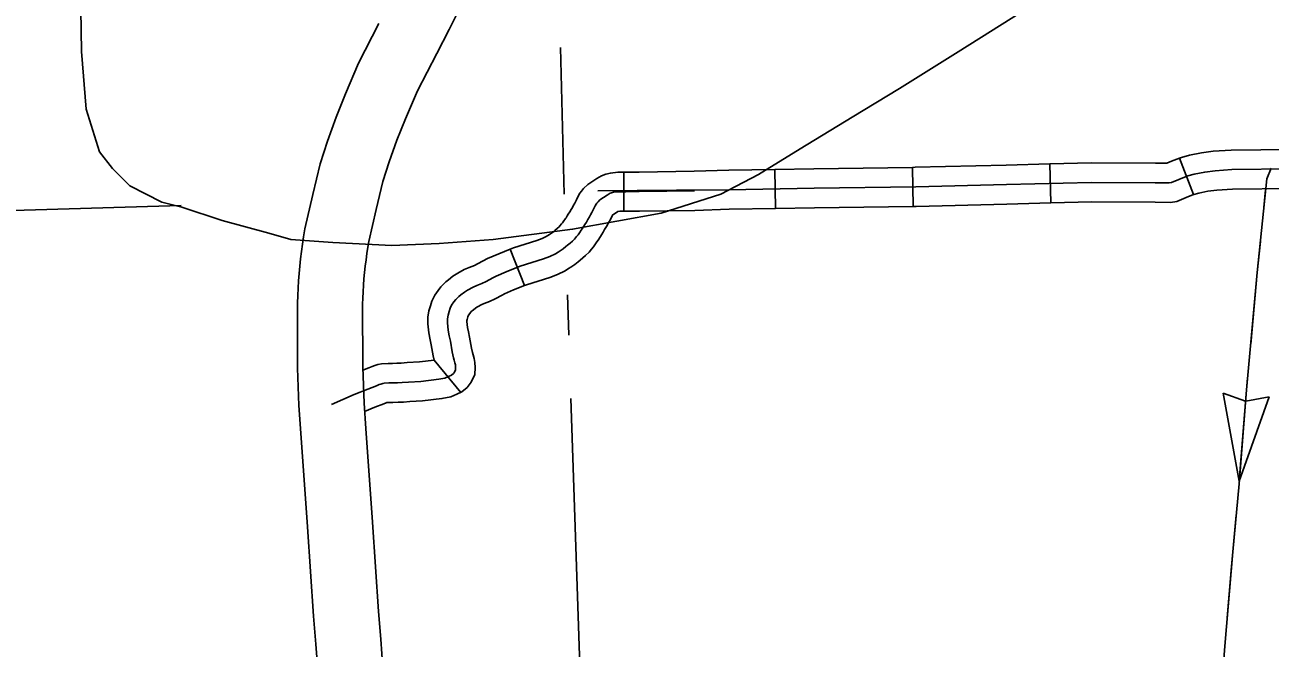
# Model space of a CAD drawing. Extents: x 1720274 to 1751788, y 372074 to 391887.
# Drawn here: x 1731450 to 1732205, y 375813 to 376192 of the extents above; entities that cross this region are included whole.
import ezdxf

# ---------------------------------------------------------------- set-up
doc = ezdxf.new("R2010")
doc.units = 0
for name, color, linetype in [('Level 10', 7, 'Continuous'), ('Level 32', 7, 'Continuous'), ('Level 43', 7, 'Continuous'), ('Level 5', 7, 'Continuous')]:
    doc.layers.add(name, color=color, linetype=linetype)

msp = doc.modelspace()

# ---------------------------------------------------------------- linework, layer by layer
at = {"layer": 'Level 10'}
for points in [[(1731655.28, 375961.9), (1731654.5, 375983.91), (1731654.42, 376022.07), (1731654.54, 376025.77), (1731654.72, 376029.66), (1731654.96, 376033.54), (1731655.26, 376037.42), (1731655.61, 376041.3), (1731656.02, 376045.17), (1731656.49, 376049.03), (1731657.01, 376052.89), (1731657.59, 376056.73), (1731658.15, 376060.13), (1731662.59, 376079.52), (1731666.79, 376096.58), (1731670.62, 376108.54), (1731675.27, 376121.71), (1731680.44, 376134.6), (1731687.78, 376151.55), (1731699.36, 376174.34), (1731706.94, 376188.77), (1731714.92, 376204.98)], [(1731664.27, 376192.48), (1731652.01, 376168.36), (1731643.98, 376149.81), (1731638.31, 376135.66), (1731633.18, 376121.15), (1731628.76, 376107.33), (1731624.16, 376088.65), (1731619.38, 376067.76), (1731618.57, 376062.91), (1731617.91, 376058.48), (1731617.31, 376054.05), (1731616.77, 376049.62), (1731616.3, 376045.17), (1731615.89, 376040.72), (1731615.55, 376036.26), (1731615.28, 376031.8), (1731615.07, 376027.33), (1731614.92, 376022.67), (1731615, 375983.16), (1731615.8, 375960.49)], [(1731615.8, 375960.49), (1731616.96, 375943.76), (1731621.01, 375886.98), (1731624.71, 375832.59), (1731626.02, 375815.71)], [(1731665.4, 375818.76), (1731664.11, 375835.46), (1731660.41, 375889.73), (1731656.36, 375946.54), (1731655.28, 375961.9)], [(1731668.12, 375787.52), (1731666.78, 375800.99), (1731665.4, 375818.76)], [(1731626.02, 375815.71), (1731627.43, 375797.52), (1731628.81, 375783.62)]]:
    msp.add_lwpolyline(points, dxfattribs=at)
at = {"layer": 'Level 32'}
for p, q in [((1731904.58, 376103.9), (1731904.98, 376080.2)), ((1731988.03, 376105.16), (1731988.37, 376081.46)), ((1732071.28, 376107.22), (1732071.91, 376083.53)), ((1732149.99, 376110.74), (1732158.52, 376088.63)), ((1731812.8, 376078.48), (1731812.83, 376102.18)), ((1731752.66, 376033.4), (1731743.92, 376055.43)), ((1731713.98, 375968.43), (1731697.8, 375988.08))]:
    msp.add_line(p, q, dxfattribs=at)
for points in [[(1732236.82, 376116.75), (1732217.31, 376116.02), (1732181.26, 376115.63), (1732170.47, 376114.91), (1732163.39, 376114.03), (1732156.07, 376112.61), (1732151.2, 376111.21), (1732149.99, 376110.74)], [(1731904.58, 376103.9), (1731876.53, 376103.42), (1731855.62, 376102.75)], [(1731988.03, 376105.16), (1731928.25, 376104.3), (1731904.58, 376103.9)], [(1732071.28, 376107.22), (1732044.73, 376106.51), (1731989.71, 376105.19), (1731988.03, 376105.16)], [(1732149.99, 376110.74), (1732145.04, 376108.83), (1732142.28, 376107.62), (1732135.35, 376107.63), (1732096.55, 376107.89), (1732071.28, 376107.22)], [(1732217.59, 376104.17), (1732181.72, 376103.78), (1732171.59, 376103.11), (1732165.25, 376102.32), (1732158.84, 376101.08)], [(1731743.92, 376055.43), (1731745.96, 376056.23), (1731760.13, 376060.75), (1731763.25, 376061.95), (1731765.79, 376063.15), (1731766.83, 376063.81), (1731767.84, 376064.42), (1731769.05, 376065.27), (1731770.37, 376066.29), (1731771.12, 376066.91), (1731772.59, 376068.17), (1731773.56, 376069.02), (1731774.11, 376069.57), (1731775.08, 376070.78), (1731775.69, 376071.48), (1731776.17, 376072.18), (1731777.49, 376074.1), (1731777.86, 376074.56), (1731778.51, 376075.63), (1731779.2, 376076.74), (1731780.09, 376078.15), (1731781, 376079.67), (1731781.76, 376080.89), (1731782.23, 376081.8), (1731783.07, 376083.38), (1731783.58, 376084.27), (1731784.11, 376085.45), (1731784.89, 376087.19), (1731786.19, 376089.44), (1731787.18, 376090.7), (1731788.43, 376092.33), (1731790.98, 376094.68), (1731796.45, 376098.34), (1731799.29, 376100.08), (1731801.92, 376101.09), (1731804.79, 376101.72), (1731809.33, 376102.19), (1731812.83, 376102.18)], [(1732158.84, 376101.08), (1732154.99, 376099.96), (1732149.56, 376097.87), (1732145.2, 376095.96), (1732143.76, 376095.76), (1732135.31, 376095.78), (1732096.66, 376096.04), (1732045.03, 376094.67), (1731989.94, 376093.34), (1731928.44, 376092.45), (1731876.67, 376091.57), (1731844.82, 376091.35), (1731797.03, 376090.9)], [(1731812.83, 376102.18), (1731814.08, 376102.18), (1731822.09, 376102.29), (1731855.62, 376102.75)], [(1731635.54, 375961.2), (1731649.26, 375967.21), (1731657.62, 375970.55), (1731662.78, 375972.5), (1731664.48, 375973.25), (1731665.45, 375973.58), (1731666.61, 375973.95), (1731667.56, 375974.13), (1731670.26, 375974.32), (1731672.65, 375974.32), (1731675.6, 375974.39), (1731678.5, 375974.51), (1731682.2, 375974.83), (1731689.83, 375975.19), (1731700.62, 375976.48), (1731704.25, 375977.21), (1731706.59, 375978.26), (1731708.28, 375979.06), (1731709.49, 375980.03), (1731710.13, 375980.84), (1731710.7, 375982.13), (1731710.78, 375983.66), (1731710.7, 375985.27), (1731710.46, 375986.56), (1731710.05, 375988.18), (1731709.63, 375989.57), (1731708.78, 375993.09), (1731707.71, 375999.72), (1731706.96, 376002.92), (1731706.32, 376006.34), (1731705.89, 376010.83), (1731705.85, 376013.17), (1731706.25, 376015.36), (1731706.91, 376017.74), (1731707.5, 376019.66), (1731708.36, 376021.45), (1731709.82, 376023.44), (1731710.88, 376024.89), (1731712.73, 376026.68), (1731714.05, 376027.74), (1731716.17, 376029.46), (1731718.12, 376030.69), (1731721.47, 376032.51), (1731723.62, 376033.52), (1731726.84, 376034.71), (1731729.47, 376035.92), (1731733.32, 376038.04), (1731735.38, 376039.17), (1731741.58, 376041.75), (1731749.94, 376045.07), (1731764.07, 376049.56), (1731767.91, 376051.05), (1731771.53, 376052.75), (1731773.1, 376053.75), (1731774.32, 376054.5), (1731776.06, 376055.72), (1731777.77, 376057.03), (1731778.77, 376057.86), (1731780.34, 376059.21), (1731781.65, 376060.35), (1731782.96, 376061.65), (1731784.18, 376063.18), (1731785.09, 376064.23), (1731785.95, 376065.49), (1731787, 376067.02), (1731787.59, 376067.76), (1731788.59, 376069.41), (1731789.24, 376070.44), (1731790.18, 376071.94), (1731791.13, 376073.5), (1731792.07, 376075.03), (1731792.72, 376076.27), (1731793.45, 376077.66), (1731794.16, 376078.89), (1731794.92, 376080.6), (1731795.45, 376081.78), (1731796.03, 376082.78), (1731796.54, 376083.43), (1731797.22, 376084.31), (1731798.34, 376085.35), (1731802.84, 376088.36), (1731804.54, 376089.4), (1731805.34, 376089.71), (1731806.68, 376090), (1731809.92, 376090.33), (1731814.16, 376090.33), (1731822.25, 376090.45), (1731855.79, 376090.9)], [(1732158.52, 376088.63), (1732154.08, 376086.91), (1732148.43, 376084.43), (1732144.52, 376083.91), (1732135.26, 376083.93), (1732096.78, 376084.19), (1732071.91, 376083.53)], [(1732237.71, 376093.07), (1732217.88, 376092.32), (1732182.18, 376091.94), (1732172.72, 376091.3), (1732167.11, 376090.61), (1732161.62, 376089.54), (1732158.77, 376088.72), (1732158.52, 376088.63)], [(1731988.37, 376081.46), (1731928.63, 376080.6), (1731904.98, 376080.2)], [(1732071.91, 376083.53), (1732045.33, 376082.82), (1731990.17, 376081.49), (1731988.37, 376081.46)], [(1731752.66, 376033.4), (1731753.93, 376033.9), (1731768.01, 376038.38), (1731772.57, 376040.15), (1731777.27, 376042.35), (1731779.37, 376043.7), (1731780.8, 376044.57), (1731783.08, 376046.17), (1731785.16, 376047.76), (1731786.41, 376048.8), (1731788.09, 376050.25), (1731789.73, 376051.67), (1731791.8, 376053.74), (1731793.27, 376055.58), (1731794.49, 376056.98), (1731795.72, 376058.79), (1731796.52, 376059.94), (1731797.33, 376060.96), (1731798.68, 376063.18), (1731799.28, 376064.14), (1731800.28, 376065.73), (1731801.25, 376067.34), (1731802.38, 376069.18), (1731803.2, 376070.74), (1731803.83, 376071.94), (1731804.74, 376073.52), (1731805.73, 376075.75), (1731805.92, 376076.16), (1731809.19, 376078.35), (1731810.51, 376078.48), (1731812.8, 376078.48)], [(1731812.8, 376078.48), (1731814.23, 376078.48), (1731822.42, 376078.6), (1731855.95, 376079.05)], [(1731904.98, 376080.2), (1731876.82, 376079.72), (1731855.95, 376079.05)], [(1731697.8, 375988.08), (1731697.15, 375990.75), (1731696.08, 375997.43), (1731695.36, 376000.49), (1731694.58, 376004.69), (1731694.06, 376010.16), (1731693.98, 376014.13), (1731694.68, 376018.01), (1731695.54, 376021.08), (1731696.44, 376024.01), (1731698.16, 376027.57), (1731700.25, 376030.42), (1731701.9, 376032.7), (1731704.89, 376035.59), (1731706.61, 376036.96), (1731709.24, 376039.1), (1731712.13, 376040.93), (1731716.12, 376043.08), (1731719.02, 376044.45), (1731722.29, 376045.67), (1731724.13, 376046.51), (1731727.62, 376048.43), (1731730.25, 376049.86), (1731737.11, 376052.73), (1731743.92, 376055.43)], [(1731722.27, 375987.86), (1731722.04, 375989.09), (1731721.48, 375991.34), (1731721.07, 375992.69), (1731720.4, 375995.43), (1731719.34, 376002.01), (1731718.56, 376005.36), (1731718.07, 376008), (1731717.73, 376011.51), (1731717.72, 376012.22), (1731717.81, 376012.71), (1731718.28, 376014.4), (1731718.56, 376015.32), (1731718.57, 376015.33), (1731719.39, 376016.45), (1731719.85, 376017.09), (1731720.56, 376017.77), (1731721.49, 376018.52), (1731723.1, 376019.82), (1731724.1, 376020.46), (1731726.83, 376021.93), (1731728.22, 376022.59), (1731731.38, 376023.76), (1731734.8, 376025.34), (1731739.01, 376027.64), (1731740.52, 376028.47), (1731746.04, 376030.77), (1731752.66, 376033.4)], [(1731654.5, 375982.04), (1731658.27, 375983.46), (1731660.15, 375984.3), (1731661.79, 375984.86), (1731663.69, 375985.45), (1731665.98, 375985.9), (1731669.85, 375986.17), (1731672.52, 375986.17), (1731675.22, 375986.23), (1731677.74, 375986.34), (1731681.42, 375986.65), (1731688.84, 375987.01), (1731697.8, 375988.08)], [(1731655.63, 375956.99), (1731661.92, 375959.5), (1731667.29, 375961.53), (1731668.8, 375962.21), (1731669.11, 375962.31), (1731669.32, 375962.38), (1731670.67, 375962.47), (1731672.78, 375962.47), (1731675.99, 375962.54), (1731679.25, 375962.68), (1731682.99, 375963), (1731690.81, 375963.37), (1731702.49, 375964.77), (1731707.88, 375965.85), (1731711.56, 375967.5), (1731714.62, 375968.96), (1731717.92, 375971.6), (1731720.37, 375974.66), (1731722.42, 375979.36), (1731722.64, 375983.64), (1731722.49, 375986.67), (1731722.27, 375987.86)]]:
    msp.add_lwpolyline(points, dxfattribs=at)
at = {"layer": 'Level 43'}
for p, q in [((1732186.27, 375914.71), (1732176.37, 375968.03)), ((1732176.37, 375968.03), (1732189.98, 375963.21)), ((1732186.27, 375914.71), (1732204.36, 375965.83)), ((1732204.36, 375965.83), (1732190.17, 375963.2))]:
    msp.add_line(p, q, dxfattribs=at)
for points in [[(1731483.4, 376200.99), (1731483.89, 376175.48), (1731486.72, 376140.49), (1731494.71, 376114.49), (1731502.71, 376104.49), (1731513.2, 376093.99), (1731532.69, 376083.99), (1731544.68, 376080.99), (1731569.16, 376072.99), (1731597.47, 376065.13), (1731610.93, 376061.36), (1731636.26, 376059.63), (1731672.19, 376057.74), (1731700.95, 376058.93), (1731733.53, 376061.28), (1731781.8, 376067.62), (1731835.59, 376077.29), (1731871.76, 376088.92), (1731894.58, 376100.86), (1731919.76, 376116.41), (1731951.49, 376135.67), (1731980.12, 376153.08), (1732015.63, 376175.27), (1732054.93, 376200.04)], [(1732205.55, 376104.7), (1732202.86, 376098.12), (1732197.19, 376041.32), (1732190.62, 375970.17), (1732186.14, 375913.07), (1732182.26, 375871.82), (1732177.48, 375814.42), (1732175.09, 375782.43), (1732170.91, 375733.7), (1732169.71, 375722.64), (1732166.43, 375682.88), (1732162.54, 375638.64), (1732159.56, 375606.65), (1732155.97, 375558.82), (1732152.39, 375520.85), (1732147.01, 375458.37), (1732143.73, 375418.31), (1732138.95, 375367.19)], [(1732202.21, 376091.54), (1732201.14, 376080.89)], [(1732199.07, 376060.14), (1732197.19, 376041.32), (1732193.17, 375997.85)], [(1732191.26, 375977.08), (1732190.62, 375970.17), (1732186.27, 375914.71)], [(1732184.34, 375893.95), (1732182.26, 375871.82), (1732181.5, 375862.79)], [(1732181.5, 375862.79), (1732178.91, 375831.62)]]:
    msp.add_lwpolyline(points, dxfattribs=at)
at = {"layer": 'Level 5'}
for points in [[(1731774.42, 376178.03), (1731776.68, 376088.89)], [(1731007.29, 376066.11), (1731544.25, 376082.01)], [(1731778.71, 376027.73), (1731779.53, 376003.28)], [(1731780.81, 375964.78), (1731788.82, 375724.56)]]:
    msp.add_lwpolyline(points, dxfattribs=at)

doc.saveas('drawing.dxf')
